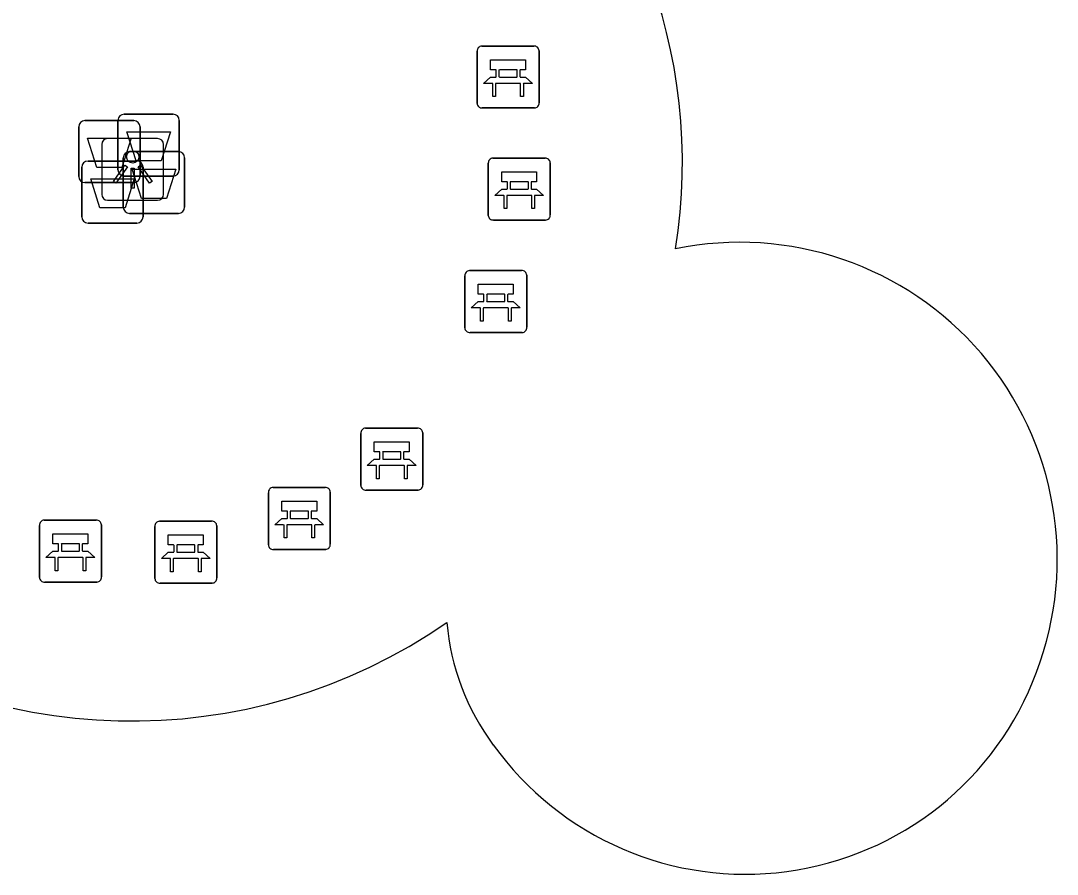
# Model space of a CAD drawing. Extents: x 158461 to 159795, y 387220 to 388672.
# Drawn here: x 159213.5 to 159230.23, y 387486.35 to 387500.14 of the extents above; entities that cross this region are included whole.
import ezdxf

# ---------------------------------------------------------------- set-up
doc = ezdxf.new("R2010")
doc.units = 0
for name, color, linetype in [('IMGEO_Afvalbak', 7, 'Continuous'), ('IMGEO_Bank', 7, 'Continuous'), ('IMGEO_Lichtpunt', 7, 'Continuous'), ('IMGEO_Voetpad_open', 7, 'Continuous')]:
    doc.layers.add(name, color=color, linetype=linetype)

msp = doc.modelspace()

# ---------------------------------------------------------------- linework, layer by layer
at = {"layer": 'IMGEO_Afvalbak'}
for p, q in [((159215.165, 387498.626), (159215.955, 387498.626)), ((159215.955, 387498.626), (159215.165, 387498.626)), ((159214.531, 387498.522), (159215.321, 387498.522)), ((159215.321, 387498.522), (159214.531, 387498.522)), ((159215.065, 387497.726), (159215.065, 387498.526)), ((159215.065, 387498.526), (159215.065, 387497.726)), ((159216.055, 387498.526), (159216.055, 387497.726)), ((159216.055, 387497.726), (159216.055, 387498.526)), ((159214.431, 387497.622), (159214.431, 387498.422)), ((159214.431, 387498.422), (159214.431, 387497.622)), ((159215.421, 387498.422), (159215.421, 387497.622)), ((159215.421, 387497.622), (159215.421, 387498.422)), ((159215.25, 387498.023), (159216.04, 387498.023)), ((159216.04, 387498.023), (159215.25, 387498.023)), ((159214.581, 387497.868), (159215.371, 387497.868)), ((159215.371, 387497.868), (159214.581, 387497.868)), ((159215.15, 387497.123), (159215.15, 387497.923)), ((159215.15, 387497.923), (159215.15, 387497.123)), ((159216.14, 387497.923), (159216.14, 387497.123)), ((159216.14, 387497.123), (159216.14, 387497.923)), ((159214.481, 387496.968), (159214.481, 387497.768)), ((159214.481, 387497.768), (159214.481, 387496.968)), ((159215.955, 387497.626), (159215.165, 387497.626)), ((159215.165, 387497.626), (159215.955, 387497.626)), ((159215.471, 387497.768), (159215.471, 387496.968)), ((159215.471, 387496.968), (159215.471, 387497.768)), ((159215.321, 387497.522), (159214.531, 387497.522)), ((159214.531, 387497.522), (159215.321, 387497.522)), ((159216.04, 387497.023), (159215.25, 387497.023)), ((159215.25, 387497.023), (159216.04, 387497.023)), ((159215.371, 387496.868), (159214.581, 387496.868)), ((159214.581, 387496.868), (159215.371, 387496.868))]:
    msp.add_line(p, q, dxfattribs=at)
for points in [[(159215.208, 387498.34), (159215.912, 387498.34), (159215.763, 387497.87), (159215.357, 387497.87), (159215.208, 387498.34)], [(159214.574, 387498.236), (159215.278, 387498.236), (159215.129, 387497.766), (159214.723, 387497.766), (159214.574, 387498.236)], [(159215.293, 387497.737), (159215.997, 387497.737), (159215.848, 387497.267), (159215.442, 387497.267), (159215.293, 387497.737)], [(159214.624, 387497.582), (159215.328, 387497.582), (159215.179, 387497.112), (159214.773, 387497.112), (159214.624, 387497.582)]]:
    msp.add_lwpolyline(points, dxfattribs=at)
for centre, start, end in [((159215.165, 387498.526), 90, 180), ((159215.165, 387498.526), 90, 180), ((159215.955, 387498.526), 0, 90), ((159215.955, 387498.526), 360, 90), ((159214.531, 387498.422), 90, 180), ((159214.531, 387498.422), 90, 180), ((159215.321, 387498.422), 0, 90), ((159215.321, 387498.422), 360, 90), ((159215.25, 387497.923), 90, 180), ((159215.25, 387497.923), 90, 180), ((159216.04, 387497.923), 0, 90), ((159216.04, 387497.923), 360, 90), ((159214.581, 387497.768), 90, 180), ((159214.581, 387497.768), 90, 180), ((159215.371, 387497.768), 0, 90), ((159215.371, 387497.768), 360, 90), ((159214.531, 387497.622), 180, 270), ((159214.531, 387497.622), 180, 270), ((159215.165, 387497.726), 180, 270), ((159215.165, 387497.726), 180, 270), ((159215.321, 387497.622), 270, 0), ((159215.321, 387497.622), 270, 0), ((159215.955, 387497.726), 270, 0), ((159215.955, 387497.726), 270, 0), ((159215.25, 387497.123), 180, 270), ((159215.25, 387497.123), 180, 270), ((159216.04, 387497.123), 270, 0), ((159216.04, 387497.123), 270, 0), ((159214.581, 387496.968), 180, 270), ((159214.581, 387496.968), 180, 270), ((159215.371, 387496.968), 270, 0), ((159215.371, 387496.968), 270, 0)]:
    msp.add_arc(centre, 0.1, start, end, dxfattribs=at)
at = {"layer": 'IMGEO_Bank'}
for p, q in [((159220.861, 387498.801), (159220.861, 387499.642)), ((159220.861, 387499.642), (159220.861, 387498.801)), ((159220.936, 387499.726), (159221.777, 387499.726)), ((159221.777, 387499.726), (159220.936, 387499.726)), ((159221.861, 387499.651), (159221.861, 387498.81)), ((159221.861, 387498.81), (159221.861, 387499.651)), ((159221.17, 387499.232), (159221.17, 387499.338)), ((159221.214, 387499.338), (159221.214, 387499.232)), ((159221.502, 387499.344), (159221.22, 387499.344)), ((159221.508, 387499.232), (159221.508, 387499.338)), ((159221.552, 387499.338), (159221.552, 387499.232)), ((159221.558, 387499.124), (159221.165, 387499.124)), ((159221.22, 387499.226), (159221.502, 387499.226)), ((159221.786, 387498.726), (159220.945, 387498.726)), ((159220.945, 387498.726), (159221.786, 387498.726)), ((159221.042, 387496.992), (159221.042, 387497.833)), ((159221.042, 387497.833), (159221.042, 387496.992)), ((159221.117, 387497.917), (159221.958, 387497.917)), ((159221.958, 387497.917), (159221.117, 387497.917)), ((159222.042, 387497.842), (159222.042, 387497.001)), ((159222.042, 387497.001), (159222.042, 387497.842)), ((159221.351, 387497.423), (159221.351, 387497.529)), ((159221.395, 387497.529), (159221.395, 387497.423)), ((159221.683, 387497.535), (159221.401, 387497.535)), ((159221.689, 387497.423), (159221.689, 387497.529)), ((159221.733, 387497.529), (159221.733, 387497.423)), ((159221.739, 387497.315), (159221.346, 387497.315)), ((159221.401, 387497.417), (159221.683, 387497.417)), ((159221.967, 387496.917), (159221.126, 387496.917)), ((159221.126, 387496.917), (159221.967, 387496.917)), ((159220.663, 387495.175), (159220.663, 387496.016)), ((159220.663, 387496.016), (159220.663, 387495.175)), ((159220.738, 387496.1), (159221.579, 387496.1)), ((159221.579, 387496.1), (159220.738, 387496.1)), ((159221.663, 387496.025), (159221.663, 387495.184)), ((159221.663, 387495.184), (159221.663, 387496.025)), ((159220.972, 387495.606), (159220.972, 387495.712)), ((159221.016, 387495.712), (159221.016, 387495.606)), ((159221.304, 387495.718), (159221.022, 387495.718)), ((159221.31, 387495.606), (159221.31, 387495.712)), ((159221.354, 387495.712), (159221.354, 387495.606)), ((159221.36, 387495.498), (159220.967, 387495.498)), ((159221.022, 387495.6), (159221.304, 387495.6)), ((159221.588, 387495.1), (159220.747, 387495.1)), ((159220.747, 387495.1), (159221.588, 387495.1)), ((159218.984, 387492.631), (159218.984, 387493.472)), ((159218.984, 387493.472), (159218.984, 387492.631)), ((159219.059, 387493.556), (159219.9, 387493.556)), ((159219.9, 387493.556), (159219.059, 387493.556)), ((159219.984, 387493.481), (159219.984, 387492.64)), ((159219.984, 387492.64), (159219.984, 387493.481)), ((159219.293, 387493.062), (159219.293, 387493.168)), ((159219.337, 387493.168), (159219.337, 387493.062)), ((159219.625, 387493.174), (159219.343, 387493.174)), ((159219.631, 387493.062), (159219.631, 387493.168)), ((159219.675, 387493.168), (159219.675, 387493.062)), ((159219.681, 387492.954), (159219.288, 387492.954)), ((159219.343, 387493.056), (159219.625, 387493.056)), ((159217.567, 387492.598), (159218.408, 387492.598)), ((159218.408, 387492.598), (159217.567, 387492.598)), ((159217.492, 387491.673), (159217.492, 387492.514)), ((159217.492, 387492.514), (159217.492, 387491.673)), ((159218.492, 387492.523), (159218.492, 387491.682)), ((159218.492, 387491.682), (159218.492, 387492.523)), ((159219.909, 387492.556), (159219.068, 387492.556)), ((159219.068, 387492.556), (159219.909, 387492.556)), ((159217.801, 387492.104), (159217.801, 387492.21)), ((159217.845, 387492.21), (159217.845, 387492.104)), ((159218.133, 387492.216), (159217.851, 387492.216)), ((159217.851, 387492.098), (159218.133, 387492.098)), ((159218.139, 387492.104), (159218.139, 387492.21)), ((159218.183, 387492.21), (159218.183, 387492.104)), ((159213.798, 387491.145), (159213.798, 387491.986)), ((159213.798, 387491.986), (159213.798, 387491.145)), ((159213.873, 387492.07), (159214.714, 387492.07)), ((159214.714, 387492.07), (159213.873, 387492.07)), ((159214.798, 387491.995), (159214.798, 387491.154)), ((159214.798, 387491.154), (159214.798, 387491.995)), ((159215.66, 387491.128), (159215.66, 387491.969)), ((159215.66, 387491.969), (159215.66, 387491.128)), ((159215.735, 387492.053), (159216.576, 387492.053)), ((159216.576, 387492.053), (159215.735, 387492.053)), ((159216.66, 387491.978), (159216.66, 387491.137)), ((159216.66, 387491.137), (159216.66, 387491.978)), ((159218.189, 387491.996), (159217.796, 387491.996)), ((159214.107, 387491.576), (159214.107, 387491.682)), ((159214.151, 387491.682), (159214.151, 387491.576)), ((159214.439, 387491.688), (159214.157, 387491.688)), ((159214.445, 387491.576), (159214.445, 387491.682)), ((159214.489, 387491.682), (159214.489, 387491.576)), ((159215.969, 387491.559), (159215.969, 387491.665)), ((159216.013, 387491.665), (159216.013, 387491.559)), ((159216.301, 387491.671), (159216.019, 387491.671)), ((159216.307, 387491.559), (159216.307, 387491.665)), ((159216.351, 387491.665), (159216.351, 387491.559)), ((159218.417, 387491.598), (159217.576, 387491.598)), ((159217.576, 387491.598), (159218.417, 387491.598)), ((159214.495, 387491.468), (159214.102, 387491.468)), ((159214.157, 387491.57), (159214.439, 387491.57)), ((159216.357, 387491.451), (159215.964, 387491.451)), ((159216.019, 387491.553), (159216.301, 387491.553)), ((159214.723, 387491.07), (159213.882, 387491.07)), ((159213.882, 387491.07), (159214.723, 387491.07)), ((159216.585, 387491.053), (159215.744, 387491.053)), ((159215.744, 387491.053), (159216.585, 387491.053))]:
    msp.add_line(p, q, dxfattribs=at)
for points in [[(159221.164, 387499.344), (159221.078, 387499.344), (159221.078, 387499.505), (159221.641, 387499.505), (159221.641, 387499.344), (159221.558, 387499.344)], [(159221.108, 387499.124), (159220.966, 387499.124), (159221.078, 387499.226), (159221.164, 387499.226)], [(159221.158, 387499.117), (159221.158, 387498.91), (159221.115, 387498.91), (159221.115, 387499.117)], [(159221.558, 387499.226), (159221.641, 387499.226), (159221.753, 387499.124), (159221.614, 387499.124)], [(159221.608, 387499.117), (159221.608, 387498.91), (159221.564, 387498.91), (159221.564, 387499.117)], [(159221.345, 387497.535), (159221.259, 387497.535), (159221.259, 387497.696), (159221.822, 387497.696), (159221.822, 387497.535), (159221.739, 387497.535)], [(159221.289, 387497.315), (159221.147, 387497.315), (159221.259, 387497.417), (159221.345, 387497.417)], [(159221.339, 387497.308), (159221.339, 387497.101), (159221.296, 387497.101), (159221.296, 387497.308)], [(159221.739, 387497.417), (159221.822, 387497.417), (159221.934, 387497.315), (159221.795, 387497.315)], [(159221.789, 387497.308), (159221.789, 387497.101), (159221.745, 387497.101), (159221.745, 387497.308)], [(159220.966, 387495.718), (159220.88, 387495.718), (159220.88, 387495.879), (159221.443, 387495.879), (159221.443, 387495.718), (159221.36, 387495.718)], [(159220.91, 387495.498), (159220.768, 387495.498), (159220.88, 387495.6), (159220.966, 387495.6)], [(159220.96, 387495.491), (159220.96, 387495.284), (159220.917, 387495.284), (159220.917, 387495.491)], [(159221.36, 387495.6), (159221.443, 387495.6), (159221.555, 387495.498), (159221.416, 387495.498)], [(159221.41, 387495.491), (159221.41, 387495.284), (159221.366, 387495.284), (159221.366, 387495.491)], [(159219.287, 387493.174), (159219.201, 387493.174), (159219.201, 387493.335), (159219.764, 387493.335), (159219.764, 387493.174), (159219.681, 387493.174)], [(159219.231, 387492.954), (159219.089, 387492.954), (159219.201, 387493.056), (159219.287, 387493.056)], [(159219.281, 387492.947), (159219.281, 387492.74), (159219.238, 387492.74), (159219.238, 387492.947)], [(159219.681, 387493.056), (159219.764, 387493.056), (159219.876, 387492.954), (159219.737, 387492.954)], [(159219.731, 387492.947), (159219.731, 387492.74), (159219.687, 387492.74), (159219.687, 387492.947)], [(159217.795, 387492.216), (159217.709, 387492.216), (159217.709, 387492.377), (159218.272, 387492.377), (159218.272, 387492.216), (159218.189, 387492.216)], [(159217.739, 387491.996), (159217.597, 387491.996), (159217.709, 387492.098), (159217.795, 387492.098)], [(159218.189, 387492.098), (159218.272, 387492.098), (159218.384, 387491.996), (159218.245, 387491.996)], [(159217.789, 387491.989), (159217.789, 387491.782), (159217.746, 387491.782), (159217.746, 387491.989)], [(159218.239, 387491.989), (159218.239, 387491.782), (159218.195, 387491.782), (159218.195, 387491.989)], [(159214.101, 387491.688), (159214.015, 387491.688), (159214.015, 387491.849), (159214.578, 387491.849), (159214.578, 387491.688), (159214.495, 387491.688)], [(159215.963, 387491.671), (159215.877, 387491.671), (159215.877, 387491.832), (159216.44, 387491.832), (159216.44, 387491.671), (159216.357, 387491.671)], [(159214.045, 387491.468), (159213.903, 387491.468), (159214.015, 387491.57), (159214.101, 387491.57)], [(159214.095, 387491.461), (159214.095, 387491.254), (159214.052, 387491.254), (159214.052, 387491.461)], [(159214.495, 387491.57), (159214.578, 387491.57), (159214.69, 387491.468), (159214.551, 387491.468)], [(159214.545, 387491.461), (159214.545, 387491.254), (159214.501, 387491.254), (159214.501, 387491.461)], [(159215.907, 387491.451), (159215.765, 387491.451), (159215.877, 387491.553), (159215.963, 387491.553)], [(159215.957, 387491.444), (159215.957, 387491.237), (159215.914, 387491.237), (159215.914, 387491.444)], [(159216.357, 387491.553), (159216.44, 387491.553), (159216.552, 387491.451), (159216.413, 387491.451)], [(159216.407, 387491.444), (159216.407, 387491.237), (159216.363, 387491.237), (159216.363, 387491.444)]]:
    msp.add_lwpolyline(points, dxfattribs=at)
for centre, radius, start, end in [((159220.939, 387499.648), 0.0779, 92.4484, 184.2845), ((159220.939, 387499.648), 0.0779, 92.4484, 184.2845), ((159221.783, 387499.648), 0.0779, 2.4484, 94.2845), ((159221.783, 387499.648), 0.0779, 2.4484, 94.2845), ((159221.163, 387499.337), 0.00671, 2.8957, 87.1043), ((159221.22, 387499.337), 0.00671, 92.8957, 177.1043), ((159221.502, 387499.337), 0.00671, 2.8957, 87.1043), ((159221.559, 387499.337), 0.00671, 92.8957, 177.1043), ((159221.108, 387499.117), 0.00671, 2.8957, 87.1043), ((159221.165, 387499.117), 0.00671, 92.8957, 177.1043), ((159221.163, 387499.233), 0.00671, 272.8957, 357.1043), ((159221.22, 387499.233), 0.00671, 182.8957, 267.1043), ((159221.502, 387499.233), 0.00671, 272.8957, 357.1043), ((159221.559, 387499.233), 0.00671, 182.8957, 267.1043), ((159221.557, 387499.117), 0.00671, 2.8957, 87.1043), ((159221.614, 387499.117), 0.00671, 92.8957, 177.1043), ((159220.939, 387498.804), 0.0779, 182.4484, 274.2845), ((159220.939, 387498.804), 0.0779, 182.4484, 274.2845), ((159221.783, 387498.804), 0.0779, 272.4484, 4.2845), ((159221.783, 387498.804), 0.0779, 272.4484, 4.2845), ((159221.12, 387497.839), 0.0779, 92.4484, 184.2845), ((159221.12, 387497.839), 0.0779, 92.4484, 184.2845), ((159221.964, 387497.839), 0.0779, 2.4484, 94.2845), ((159221.964, 387497.839), 0.0779, 2.4484, 94.2845), ((159221.344, 387497.528), 0.00671, 2.8957, 87.1043), ((159221.401, 387497.528), 0.00671, 92.8957, 177.1043), ((159221.683, 387497.528), 0.00671, 2.8957, 87.1043), ((159221.74, 387497.528), 0.00671, 92.8957, 177.1043), ((159221.289, 387497.308), 0.00671, 2.8957, 87.1043), ((159221.346, 387497.308), 0.00671, 92.8957, 177.1043), ((159221.344, 387497.424), 0.00671, 272.8957, 357.1043), ((159221.401, 387497.424), 0.00671, 182.8957, 267.1043), ((159221.683, 387497.424), 0.00671, 272.8957, 357.1043), ((159221.74, 387497.424), 0.00671, 182.8957, 267.1043), ((159221.738, 387497.308), 0.00671, 2.8957, 87.1043), ((159221.795, 387497.308), 0.00671, 92.8957, 177.1043), ((159221.12, 387496.995), 0.0779, 182.4484, 274.2845), ((159221.12, 387496.995), 0.0779, 182.4484, 274.2845), ((159221.964, 387496.995), 0.0779, 272.4484, 4.2845), ((159221.964, 387496.995), 0.0779, 272.4484, 4.2845), ((159220.741, 387496.022), 0.0779, 92.4484, 184.2845), ((159220.741, 387496.022), 0.0779, 92.4484, 184.2845), ((159221.585, 387496.022), 0.0779, 2.4484, 94.2845), ((159221.585, 387496.022), 0.0779, 2.4484, 94.2845), ((159220.965, 387495.711), 0.00671, 2.8957, 87.1043), ((159220.965, 387495.607), 0.00671, 272.8957, 357.1043), ((159221.022, 387495.711), 0.00671, 92.8957, 177.1043), ((159221.022, 387495.607), 0.00671, 182.8957, 267.1043), ((159221.304, 387495.711), 0.00671, 2.8957, 87.1043), ((159221.304, 387495.607), 0.00671, 272.8957, 357.1043), ((159221.361, 387495.711), 0.00671, 92.8957, 177.1043), ((159221.361, 387495.607), 0.00671, 182.8957, 267.1043), ((159220.91, 387495.491), 0.00671, 2.8957, 87.1043), ((159220.967, 387495.491), 0.00671, 92.8957, 177.1043), ((159221.359, 387495.491), 0.00671, 2.8957, 87.1043), ((159221.416, 387495.491), 0.00671, 92.8957, 177.1043), ((159220.741, 387495.178), 0.0779, 182.4484, 274.2845), ((159220.741, 387495.178), 0.0779, 182.4484, 274.2845), ((159221.585, 387495.178), 0.0779, 272.4484, 4.2845), ((159221.585, 387495.178), 0.0779, 272.4484, 4.2845), ((159219.062, 387493.478), 0.0779, 92.4484, 184.2845), ((159219.062, 387493.478), 0.0779, 92.4484, 184.2845), ((159219.906, 387493.478), 0.0779, 2.4484, 94.2845), ((159219.906, 387493.478), 0.0779, 2.4484, 94.2845), ((159219.286, 387493.167), 0.00671, 2.8957, 87.1043), ((159219.343, 387493.167), 0.00671, 92.8957, 177.1043), ((159219.625, 387493.167), 0.00671, 2.8957, 87.1043), ((159219.682, 387493.167), 0.00671, 92.8957, 177.1043), ((159219.231, 387492.947), 0.00671, 2.8957, 87.1043), ((159219.288, 387492.947), 0.00671, 92.8957, 177.1043), ((159219.286, 387493.063), 0.00671, 272.8957, 357.1043), ((159219.343, 387493.063), 0.00671, 182.8957, 267.1043), ((159219.625, 387493.063), 0.00671, 272.8957, 357.1043), ((159219.682, 387493.063), 0.00671, 182.8957, 267.1043), ((159219.68, 387492.947), 0.00671, 2.8957, 87.1043), ((159219.737, 387492.947), 0.00671, 92.8957, 177.1043), ((159217.57, 387492.52), 0.0779, 92.4484, 184.2845), ((159217.57, 387492.52), 0.0779, 92.4484, 184.2845), ((159218.414, 387492.52), 0.0779, 2.4484, 94.2845), ((159218.414, 387492.52), 0.0779, 2.4484, 94.2845), ((159219.062, 387492.634), 0.0779, 182.4484, 274.2845), ((159219.062, 387492.634), 0.0779, 182.4484, 274.2845), ((159219.906, 387492.634), 0.0779, 272.4484, 4.2845), ((159219.906, 387492.634), 0.0779, 272.4484, 4.2845), ((159217.794, 387492.209), 0.00671, 2.8957, 87.1043), ((159217.794, 387492.105), 0.00671, 272.8957, 357.1043), ((159217.851, 387492.209), 0.00671, 92.8957, 177.1043), ((159217.851, 387492.105), 0.00671, 182.8957, 267.1043), ((159218.133, 387492.209), 0.00671, 2.8957, 87.1043), ((159218.133, 387492.105), 0.00671, 272.8957, 357.1043), ((159218.19, 387492.209), 0.00671, 92.8957, 177.1043), ((159218.19, 387492.105), 0.00671, 182.8957, 267.1043), ((159213.876, 387491.992), 0.0779, 92.4484, 184.2845), ((159213.876, 387491.992), 0.0779, 92.4484, 184.2845), ((159214.72, 387491.992), 0.0779, 2.4484, 94.2845), ((159214.72, 387491.992), 0.0779, 2.4484, 94.2845), ((159215.738, 387491.975), 0.0779, 92.4484, 184.2845), ((159215.738, 387491.975), 0.0779, 92.4484, 184.2845), ((159216.582, 387491.975), 0.0779, 2.4484, 94.2845), ((159216.582, 387491.975), 0.0779, 2.4484, 94.2845), ((159217.739, 387491.989), 0.00671, 2.8957, 87.1043), ((159217.796, 387491.989), 0.00671, 92.8957, 177.1043), ((159218.188, 387491.989), 0.00671, 2.8957, 87.1043), ((159218.245, 387491.989), 0.00671, 92.8957, 177.1043), ((159214.1, 387491.681), 0.00671, 2.8957, 87.1043), ((159214.157, 387491.681), 0.00671, 92.8957, 177.1043), ((159214.439, 387491.681), 0.00671, 2.8957, 87.1043), ((159214.496, 387491.681), 0.00671, 92.8957, 177.1043), ((159215.962, 387491.664), 0.00671, 2.8957, 87.1043), ((159216.019, 387491.664), 0.00671, 92.8957, 177.1043), ((159216.301, 387491.664), 0.00671, 2.8957, 87.1043), ((159216.358, 387491.664), 0.00671, 92.8957, 177.1043), ((159217.57, 387491.676), 0.0779, 182.4484, 274.2845), ((159217.57, 387491.676), 0.0779, 182.4484, 274.2845), ((159218.414, 387491.676), 0.0779, 272.4484, 4.2845), ((159218.414, 387491.676), 0.0779, 272.4484, 4.2845), ((159214.045, 387491.461), 0.00671, 2.8957, 87.1043), ((159214.102, 387491.461), 0.00671, 92.8957, 177.1043), ((159214.1, 387491.577), 0.00671, 272.8957, 357.1043), ((159214.157, 387491.577), 0.00671, 182.8957, 267.1043), ((159214.439, 387491.577), 0.00671, 272.8957, 357.1043), ((159214.496, 387491.577), 0.00671, 182.8957, 267.1043), ((159214.494, 387491.461), 0.00671, 2.8957, 87.1043), ((159214.551, 387491.461), 0.00671, 92.8957, 177.1043), ((159215.907, 387491.444), 0.00671, 2.8957, 87.1043), ((159215.964, 387491.444), 0.00671, 92.8957, 177.1043), ((159215.962, 387491.56), 0.00671, 272.8957, 357.1043), ((159216.019, 387491.56), 0.00671, 182.8957, 267.1043), ((159216.301, 387491.56), 0.00671, 272.8957, 357.1043), ((159216.358, 387491.56), 0.00671, 182.8957, 267.1043), ((159216.356, 387491.444), 0.00671, 2.8957, 87.1043), ((159216.413, 387491.444), 0.00671, 92.8957, 177.1043), ((159213.876, 387491.148), 0.0779, 182.4484, 274.2845), ((159213.876, 387491.148), 0.0779, 182.4484, 274.2845), ((159214.72, 387491.148), 0.0779, 272.4484, 4.2845), ((159214.72, 387491.148), 0.0779, 272.4484, 4.2845), ((159215.738, 387491.131), 0.0779, 182.4484, 274.2845), ((159215.738, 387491.131), 0.0779, 182.4484, 274.2845), ((159216.582, 387491.131), 0.0779, 272.4484, 4.2845), ((159216.582, 387491.131), 0.0779, 272.4484, 4.2845)]:
    msp.add_arc(centre, radius, start, end, dxfattribs=at)
at = {"layer": 'IMGEO_Lichtpunt'}
for p, q in [((159214.803, 387498.138), (159214.803, 387497.331)), ((159214.803, 387498.138), (159214.803, 387497.331)), ((159215.705, 387498.233), (159214.897, 387498.233)), ((159215.705, 387498.233), (159214.897, 387498.233)), ((159215.799, 387497.331), (159215.799, 387498.138)), ((159215.799, 387497.331), (159215.799, 387498.138)), ((159214.897, 387497.237), (159215.705, 387497.237)), ((159214.897, 387497.237), (159215.705, 387497.237))]:
    msp.add_line(p, q, dxfattribs=at)
for points in [[(159215.177, 387497.802), (159215.216, 387497.774), (159215.028, 387497.512), (159214.99, 387497.539), (159215.177, 387497.802)], [(159215.389, 387497.774), (159215.427, 387497.801), (159215.614, 387497.539), (159215.575, 387497.511), (159215.389, 387497.774)], [(159215.279, 387497.754), (159215.326, 387497.754), (159215.326, 387497.432), (159215.279, 387497.432), (159215.279, 387497.754)]]:
    msp.add_lwpolyline(points, dxfattribs=at)
msp.add_circle((159215.302, 387497.936), 0.0994, dxfattribs=at)
for centre, start, end in [((159214.897, 387498.138), 90, 180), ((159214.897, 387498.138), 90, 180), ((159215.705, 387498.138), 0, 90), ((159215.705, 387498.138), 0, 90), ((159214.897, 387497.331), 180, 270), ((159214.897, 387497.331), 180, 270), ((159215.705, 387497.331), 270, 0), ((159215.705, 387497.331), 270, 360)]:
    msp.add_arc(centre, 0.0946, start, end, dxfattribs=at)
at = {"layer": 'IMGEO_Voetpad_open'}
for centre, radius, start, end in [((159215.446, 387497.852), 8.729, 350.7574, 52.1941), ((159225.105, 387491.437), 5.12, 339.182, 101.7507), ((159215.28, 387497.763), 8.937, 232.5167, 304.7419), ((159224.244, 387490.753), 3.886, 184.9358, 216.5564), ((159225.193, 387491.364), 5.012, 215.6978, 339.6062)]:
    msp.add_arc(centre, radius, start, end, dxfattribs=at)

doc.saveas('drawing.dxf')
